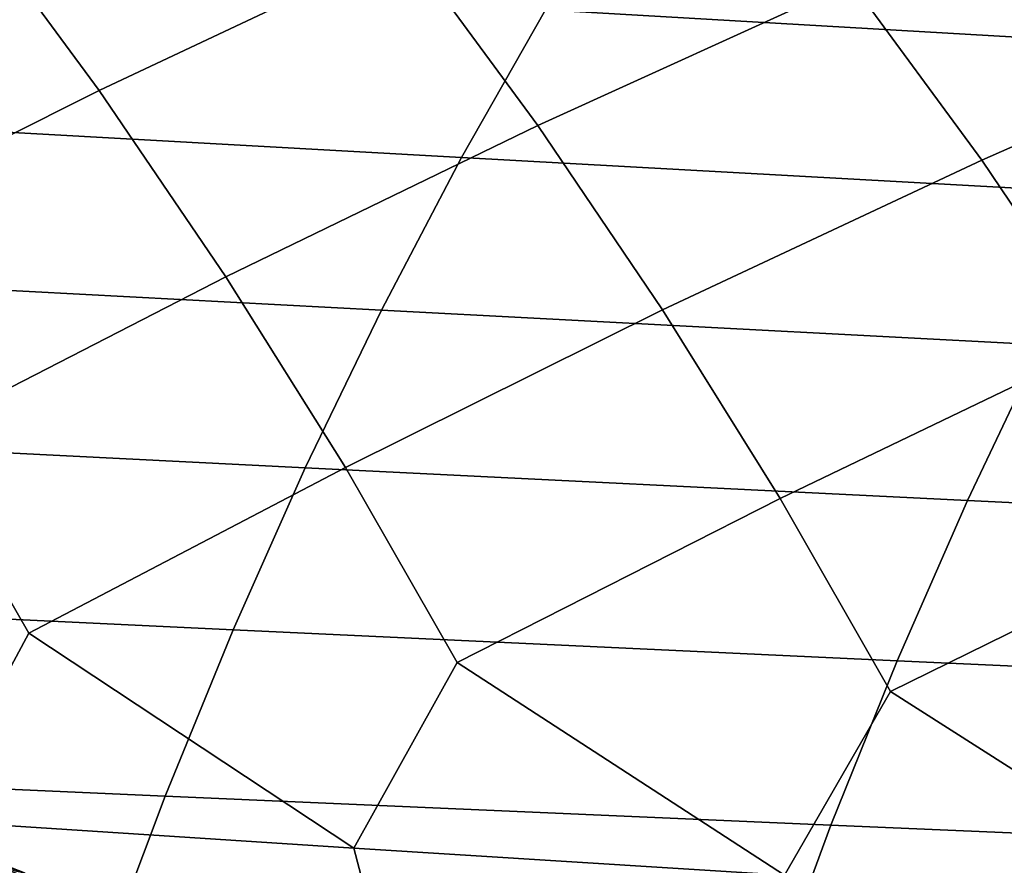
# Model space of a CAD drawing. Header units: metres. Extents: x -240 to 45, y -77 to 27.
# Tile 522 of 656: x -174.48 to -171.77, y 7.06 to 9.39. Entities that reach past the tile are written whole.
import ezdxf

# ---------------------------------------------------------------- set-up
doc = ezdxf.new("R2010")
doc.units = ezdxf.units.M
doc.layers.add('solid_102011X2', color=7, linetype='CONTINUOUS')

msp = doc.modelspace()

# ---------------------------------------------------------------- linework, layer by layer
at = {"layer": 'solid_102011X2'}
for points in [[(-174.261658, 9.194586, 312.584503), (-174.630981, 9.695493, 312.71344), (-173.799652, 10.075276, 314.411957), (-173.416077, 9.593368, 314.273956)], [(-173.052078, 9.097864, 314.142609), (-173.416077, 9.593368, 314.273956), (-172.564117, 9.969306, 315.95517), (-172.186127, 9.492589, 315.814545)], [(-171.827408, 9.0024, 315.680725), (-172.186127, 9.492589, 315.814545), (-171.312119, 9.864462, 317.47876), (-170.939651, 9.392858, 317.33551)], [(-170.987747, 9.700867, 346.675964), (-172.789536, 9.809248, 345.335052), (-173.030914, 9.416492, 345.62381), (-171.222534, 9.312441, 346.964661)], [(-175.1026, 8.773307, 310.887177), (-175.457169, 9.29285, 311.006561), (-174.630981, 9.695493, 312.71344), (-174.261658, 9.194586, 312.584503)], [(-173.912079, 8.680665, 312.463013), (-174.261658, 9.194586, 312.584503), (-173.416077, 9.593368, 314.273956), (-173.052078, 9.097864, 314.142609)], [(-173.030914, 9.416492, 345.62381), (-174.824066, 9.521833, 344.258881), (-175.061798, 9.110025, 344.535583), (-173.262253, 9.009226, 345.900513)], [(-172.707504, 8.589464, 314.018829), (-173.052078, 9.097864, 314.142609), (-172.186127, 9.492589, 315.814545), (-171.827408, 9.0024, 315.680725)], [(-171.222534, 9.312441, 346.964661), (-173.030914, 9.416492, 345.62381), (-173.262253, 9.009226, 345.900513), (-171.447556, 8.909665, 347.241364)], [(-171.487839, 8.499432, 315.554565), (-171.827408, 9.0024, 315.680725), (-170.939651, 9.392858, 317.33551), (-170.586166, 8.907907, 317.199158)], [(-174.768555, 8.241398, 310.77533), (-175.1026, 8.773307, 310.887177), (-174.261658, 9.194586, 312.584503), (-173.912079, 8.680665, 312.463013)], [(-173.262253, 9.009226, 345.900513), (-175.061798, 9.110025, 344.535583), (-175.288849, 8.684167, 344.799835), (-173.48317, 8.588066, 346.164795)], [(-173.582718, 8.154488, 312.349091), (-173.912079, 8.680665, 312.463013), (-173.052078, 9.097864, 314.142609), (-172.707504, 8.589464, 314.018829)], [(-171.447556, 8.909665, 347.241364), (-173.262253, 9.009226, 345.900513), (-173.48317, 8.588066, 346.164795), (-171.662445, 8.493151, 347.505615)], [(-172.382889, 8.068915, 313.90274), (-172.707504, 8.589464, 314.018829), (-171.827408, 9.0024, 315.680725), (-171.487839, 8.499432, 315.554565)], [(-173.48317, 8.588066, 346.164795), (-175.288849, 8.684167, 344.799835), (-175.504837, 8.244921, 345.051239), (-173.693344, 8.153668, 346.416229)], [(-174.455475, 7.697915, 310.671051), (-174.768555, 8.241398, 310.77533), (-173.912079, 8.680665, 312.463013), (-173.582718, 8.154488, 312.349091)], [(-171.662445, 8.493151, 347.505615), (-173.48317, 8.588066, 346.164795), (-173.693344, 8.153668, 346.416229), (-171.866882, 8.063546, 347.756989)], [(-173.274033, 7.616837, 312.24292), (-173.582718, 8.154488, 312.349091), (-172.707504, 8.589464, 314.018829), (-172.382889, 8.068915, 313.90274)], [(-172.078629, 7.536994, 313.794434), (-172.382889, 8.068915, 313.90274), (-171.487839, 8.499432, 315.554565), (-171.167908, 7.984424, 315.436188)], [(-169.826843, 8.399465, 348.822052), (-171.662445, 8.493151, 347.505615), (-171.866882, 8.063546, 347.756989), (-170.02562, 7.974597, 349.073334)], [(-173.693344, 8.153668, 346.416229), (-175.504837, 8.244921, 345.051239), (-175.709473, 7.79297, 345.289429), (-173.892456, 7.706708, 346.654388)], [(-174.768555, 8.241398, 310.77533), (-174.455475, 7.697915, 310.671051), (-174.733261, 7.180803, 309.801331), (-175.623291, 7.780472, 309.079712)], [(-173.582718, 8.154488, 312.349091), (-173.274033, 7.616837, 312.24292), (-173.559097, 7.104792, 311.385681), (-174.455475, 7.697915, 310.671051)], [(-171.866882, 8.063546, 347.756989), (-173.693344, 8.153668, 346.416229), (-173.892456, 7.706708, 346.654388), (-172.060562, 7.62152, 347.995148)], [(-172.382889, 8.068915, 313.90274), (-172.078629, 7.536994, 313.794434), (-172.371155, 7.030034, 312.949738), (-173.274033, 7.616837, 312.24292)], [(-170.02562, 7.974597, 349.073334), (-171.866882, 8.063546, 347.756989), (-172.060562, 7.62152, 347.995148), (-170.213943, 7.537443, 349.311432)], [(-171.167908, 7.984424, 315.436188), (-170.868057, 7.458146, 315.325745), (-171.16864, 6.956299, 314.493225), (-172.078629, 7.536994, 313.794434)], [(-173.892456, 7.706708, 346.654388), (-175.709473, 7.79297, 345.289429), (-175.902405, 7.329002, 345.513977), (-174.080185, 7.247866, 346.878967)], [(-174.455475, 7.697915, 310.671051), (-173.559097, 7.104792, 311.385681), (-174.733261, 7.180803, 309.801331)], [(-172.060562, 7.62152, 347.995148), (-173.892456, 7.706708, 346.654388), (-174.080185, 7.247866, 346.878967), (-172.243179, 7.167744, 348.219666)], [(-173.274033, 7.616837, 312.24292), (-172.371155, 7.030034, 312.949738), (-173.559097, 7.104792, 311.385681)], [(-170.213943, 7.537443, 349.311432), (-172.060562, 7.62152, 347.995148), (-172.243179, 7.167744, 348.219666), (-170.39151, 7.08867, 349.535889)], [(-172.078629, 7.536994, 313.794434), (-171.16864, 6.956299, 314.493225), (-172.371155, 7.030034, 312.949738)], [(-174.080185, 7.247866, 346.878967), (-175.902405, 7.329002, 345.513977), (-176.083359, 6.853738, 345.724579), (-174.256256, 6.777855, 347.089569)], [(-172.243179, 7.167744, 348.219666), (-174.080185, 7.247866, 346.878967), (-174.256256, 6.777855, 347.089569), (-172.414444, 6.702923, 348.430237)], [(-174.467438, 7.036572, 297.695251), (-174.813126, 7.171152, 297.434753), (-174.842651, 7.177804, 297.475311), (-174.494797, 7.042003, 297.737488)], [(-174.442368, 7.025157, 297.652802), (-174.785767, 7.158481, 297.394104), (-174.813126, 7.171152, 297.434753), (-174.467438, 7.036572, 297.695251)], [(-173.559097, 7.104792, 311.385681), (-173.413849, 6.550897, 311.131958), (-174.583542, 6.621001, 309.546204), (-174.733261, 7.180803, 309.801331)], [(-174.419952, 7.007941, 297.61084), (-174.761032, 7.139993, 297.354034), (-174.785767, 7.158481, 297.394104), (-174.442368, 7.025157, 297.652802)], [(-170.39151, 7.08867, 349.535889), (-172.243179, 7.167744, 348.219666), (-172.414444, 6.702923, 348.430237), (-170.558029, 6.628975, 349.746399)], [(-174.400558, 6.985198, 297.570007), (-174.739304, 7.115984, 297.315155), (-174.761032, 7.139993, 297.354034), (-174.419952, 7.007941, 297.61084)], [(-174.384506, 6.957294, 297.530945), (-174.720932, 7.086839, 297.278076), (-174.739304, 7.115984, 297.315155), (-174.400558, 6.985198, 297.570007)], [(-172.371155, 7.030034, 312.949738), (-172.230423, 6.481959, 312.697357), (-173.413849, 6.550897, 311.131958), (-173.559097, 7.104792, 311.385681)], [(-174.603745, 7.065267, 297.751282), (-180.233673, 6.999204, 301.345886), (-180.121445, 6.935884, 301.470245), (-174.429214, 6.993353, 297.876404)], [(-174.37204, 6.924675, 297.494324), (-174.706223, 7.053024, 297.243408), (-174.720932, 7.086839, 297.278076), (-174.384506, 6.957294, 297.530945)], [(-174.523972, 7.041362, 297.778809), (-174.603745, 7.065267, 297.751282), (-174.429214, 6.993353, 297.876404)]]:
    msp.add_3dface(points, dxfattribs=at)

doc.saveas('drawing.dxf')
